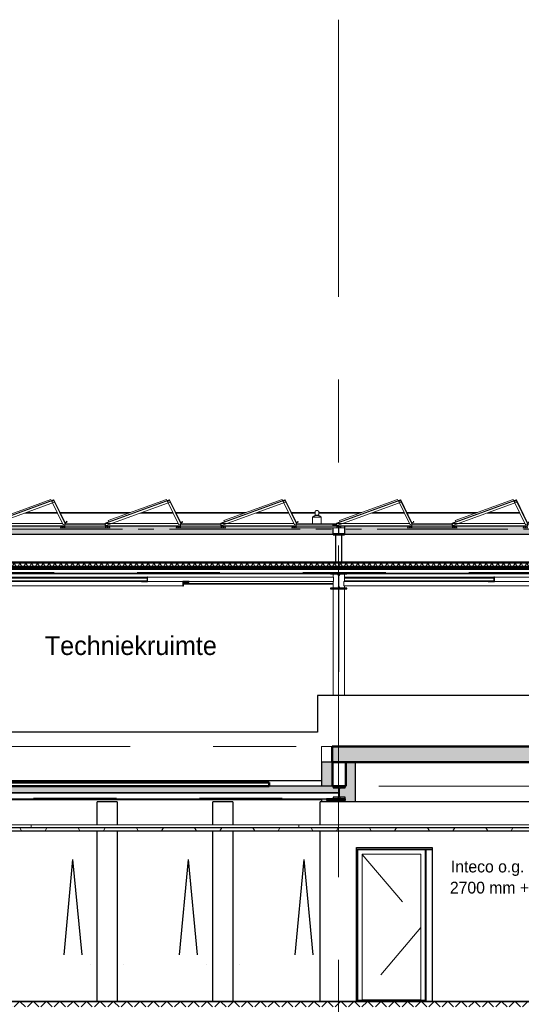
# Model space of a CAD drawing. Extents: x 50445 to 145605, y -10968 to 41989.
# Tile 313 of 338: x 108143 to 116096, y 15637 to 31259. Entities that reach past the tile are written whole.
import ezdxf

# ---------------------------------------------------------------- set-up
doc = ezdxf.new("R2010")
doc.units = 0
doc.header["$LTSCALE"] = 414.30304
doc.header["$MEASUREMENT"] = 0
for name, pattern in [('B0204', [6.8, 5, -0.6, 0.6, -0.6]), ('gestippeld', [6.35, 3.175, -3.175]), ('gestippeld_2_', [6.35, 3.175, -3.175]), ('stramien', [22.225, 12.7, -3.175, 3.175, -3.175]), ('streep-fijn', [3.9688, 2.3813, -1.5875])]:
    doc.linetypes.add(name, pattern=pattern)
doc.layers.get('0').update_dxf_attribs({"linetype": 'CONTINUOUS'})
for name, color, linetype, lineweight in [('A-ANNO-TEXT', 2, 'CONTINUOUS', 18), ('A-CLNG-IDEN', 6, 'CONTINUOUS', 18), ('A-CLNG-PATT', 5, 'CONTINUOUS', 25), ('A-CLNG-SUSP', 5, 'CONTINUOUS', 25), ('A-DETL', 5, 'CONTINUOUS', 18), ('A-DETL-LLIN', 3, 'CONTINUOUS', 18), ('A-DOOR', 1, 'CONTINUOUS', 25), ('A-EQPM', 6, 'CONTINUOUS', 18), ('A-FLOR-OTLN', 6, 'CONTINUOUS', 18), ('A-FLOR-OVHD', 8, 'gestippeld_2_', 18), ('A-FLOR-PATT', 8, 'CONTINUOUS', 50), ('A-GENM', 6, 'CONTINUOUS', 18), ('A-GLAZ', 6, 'CONTINUOUS', 18), ('A-GLAZ-GLAS', 6, 'CONTINUOUS', 25), ('A-ROOF', 4, 'CONTINUOUS', 18), ('A-ROOF-PATT', 8, 'CONTINUOUS', 18), ('E-EQPM', 4, 'CONTINUOUS', 18), ('I-WALL', 2, 'CONTINUOUS', 25), ('S-BEAM', 4, 'CONTINUOUS', 18), ('S-COLS', 6, 'CONTINUOUS', 18), ('S-COLS-HIDN', 5, 'gestippeld_2_', 18), ('S-GRID', 1, 'CONTINUOUS', 18)]:
    doc.layers.add(name, color=color, linetype=linetype, lineweight=lineweight)
doc.layers.get('A-GLAZ').off()
doc.styles.add('Frutiger', font='txt', dxfattribs={"height": 186.571782})
doc.styles.add('Frutiger_1', font='txt', dxfattribs={"height": 298.514851})

# ---------------------------------------------------------------- blocks, each defined once
blk = doc.blocks.new('28_3B_staal - balk - IPE - IPE100-2490579-plotview doorsnede C C  -  1 op 100')
at = {"layer": 'S-BEAM', "lineweight": 25}
for p, q in [((23482, 21742), (21111, 21742)), ((21111, 21736), (23482, 21736)), ((24060, 21647), (26431, 21647)), ((24060, 21642), (26431, 21642))]:
    blk.add_line(p, q, dxfattribs=at)
blk = doc.blocks.new('27_KU_isolatie dak techniekruimte - 27_KU_isolatie dak techniekruimte-2506214-plotview doorsnede C C  -  1 op 100')
at = {"layer": 'A-ROOF-PATT'}
h = blk.add_hatch(dxfattribs=at)
h.set_pattern_fill('FP_16', color=256, style=0, pattern_type=2)
h.set_pattern_definition([(60, (33645.57, 9437.6), (-46.18203, 80.01037), []), (120, (33737.97, 9437.6), (-92.38203, 0.01037), [])])
h.paths.add_polyline_path([(48563, 21880), (48627, 21880), (48627, 21980), (20907, 21980), (20907, 21880), (48285, 21880)], flags=0)
at = {"layer": 'A-ROOF', "lineweight": 50}
for p, q in [((48627, 21980), (20907, 21980)), ((20907, 21880), (48627, 21880))]:
    blk.add_line(p, q, dxfattribs=at)
blk = doc.blocks.new('63_KU_roostervloer tussen rij zonnepanelen - Type-2567565-plotview doorsnede C C  -  1 op 100')
at = {"layer": 'E-EQPM'}
for p, q in [((16681, 22554), (17326, 22554)), ((16681, 22529), (16681, 22554)), ((17326, 22529), (16681, 22529)), ((17326, 22529), (17326, 22554))]:
    blk.add_line(p, q, dxfattribs=at)
blk = doc.blocks.new('63_KU_standaard rij zonnepanelen - Type-2574595-plotview doorsnede C C  -  1 op 100')
at = {"layer": 'A-GENM'}
for p, q in [((16499, 22972), (15485, 22603)), ((15486, 22598), (16501, 22968)), ((16499, 22972), (16500, 22970)), ((16500, 22970), (16501, 22968)), ((16501, 22968), (16502, 22965)), ((16502, 22965), (16503, 22962)), ((16503, 22963), (16506, 22964)), ((16506, 22964), (16508, 22965)), ((16687, 22596), (16508, 22965)), ((15498, 22565), (16513, 22935)), ((16472, 22947), (16474, 22948)), ((16472, 22947), (16652, 22579)), ((16474, 22948), (16501, 22961)), ((16501, 22961), (16503, 22963)), ((16503, 22963), (16683, 22594)), ((15484, 22529), (15484, 22527)), ((15484, 22527), (15564, 22527)), ((15485, 22601), (15485, 22603)), ((15486, 22598), (15485, 22601)), ((15487, 22595), (15486, 22598)), ((16643, 22597), (15487, 22597)), ((15487, 22594), (15487, 22597)), ((15497, 22568), (15487, 22595)), ((15487, 22565), (15487, 22594)), ((15487, 22562), (15487, 22565)), ((16681, 22562), (15487, 22562)), ((15487, 22559), (15487, 22562)), ((15487, 22557), (15487, 22559)), ((15487, 22557), (15494, 22557)), ((15494, 22529), (15492, 22529)), ((15517, 22557), (15494, 22557)), ((15494, 22557), (15494, 22529)), ((15496, 22529), (15496, 22555)), ((15496, 22555), (15515, 22555)), ((15552, 22529), (15496, 22529)), ((15498, 22565), (15497, 22568)), ((15515, 22555), (15515, 22545)), ((15515, 22545), (15534, 22545)), ((15517, 22557), (15532, 22557)), ((15517, 22547), (15517, 22557)), ((15532, 22547), (15517, 22547)), ((15554, 22557), (15532, 22557)), ((15532, 22557), (15532, 22547)), ((15534, 22545), (15534, 22555)), ((15534, 22555), (15552, 22555)), ((15552, 22555), (15552, 22529)), ((15554, 22557), (16617, 22557)), ((15554, 22529), (15554, 22557)), ((15564, 22529), (15554, 22529)), ((15564, 22527), (15564, 22529)), ((16617, 22529), (16607, 22529)), ((16607, 22529), (16607, 22527)), ((16607, 22527), (16687, 22527)), ((16640, 22557), (16617, 22557)), ((16617, 22557), (16617, 22529)), ((16619, 22529), (16619, 22555)), ((16619, 22555), (16638, 22555)), ((16675, 22529), (16619, 22529)), ((16638, 22555), (16638, 22545)), ((16638, 22545), (16657, 22545)), ((16640, 22557), (16655, 22557)), ((16640, 22547), (16640, 22557)), ((16655, 22547), (16640, 22547)), ((16654, 22580), (16652, 22579)), ((16680, 22593), (16654, 22580)), ((16677, 22557), (16655, 22557)), ((16655, 22557), (16655, 22547)), ((16657, 22545), (16657, 22555)), ((16657, 22555), (16675, 22555)), ((16675, 22555), (16675, 22529)), ((16677, 22557), (16681, 22557)), ((16677, 22529), (16677, 22557)), ((16687, 22529), (16677, 22529)), ((16683, 22594), (16680, 22593)), ((16681, 22593), (16681, 22565)), ((16681, 22565), (16681, 22562)), ((16681, 22562), (16681, 22559)), ((16681, 22559), (16681, 22557)), ((16686, 22595), (16683, 22594)), ((16687, 22596), (16686, 22595)), ((16687, 22527), (16687, 22529))]:
    blk.add_line(p, q, dxfattribs=at)
at = {"layer": 'E-EQPM'}
for p, q in [((16455, 22979), (15535, 22644)), ((16463, 22959), (16455, 22979)), ((16504, 22975), (16470, 22963)), ((16499, 22972), (16503, 22974)), ((16503, 22974), (16508, 22965)), ((16683, 22607), (16504, 22975)), ((16470, 22963), (16470, 22962)), ((15492, 22554), (15494, 22554)), ((15496, 22554), (15515, 22554)), ((15524, 22554), (15532, 22554)), ((15534, 22554), (15552, 22554)), ((15535, 22644), (15542, 22624)), ((15554, 22554), (15611, 22554)), ((15611, 22529), (15564, 22529)), ((16712, 22622), (16683, 22607)), ((16683, 22606), (16713, 22621)), ((16706, 22635), (16705, 22634)), ((16705, 22634), (16712, 22622)), ((16713, 22621), (16706, 22635))]:
    blk.add_line(p, q, dxfattribs=at)
blk = doc.blocks.new('63_KU_standaard rij zonnepanelen - Type-V47-plotview doorsnede C C  -  1 op 100')
at = {"layer": 'A-GENM'}
for p, q in [((20166, 22972), (19151, 22603)), ((19153, 22598), (20168, 22968)), ((20166, 22972), (20167, 22970)), ((20167, 22970), (20168, 22968)), ((20168, 22968), (20169, 22965)), ((20169, 22965), (20170, 22962)), ((20170, 22963), (20173, 22964)), ((20173, 22964), (20174, 22965)), ((20354, 22596), (20174, 22965)), ((19165, 22565), (20180, 22935)), ((20138, 22947), (20141, 22948)), ((20138, 22947), (20318, 22579)), ((20141, 22948), (20167, 22961)), ((20167, 22961), (20170, 22963)), ((20170, 22963), (20350, 22594)), ((19152, 22601), (19151, 22603)), ((19151, 22529), (19151, 22527)), ((19151, 22527), (19231, 22527)), ((19153, 22598), (19152, 22601)), ((19154, 22595), (19153, 22598)), ((20309, 22597), (19153, 22597)), ((19153, 22594), (19153, 22597)), ((19153, 22565), (19153, 22594)), ((19153, 22562), (19153, 22565)), ((20347, 22562), (19153, 22562)), ((19153, 22559), (19153, 22562)), ((19153, 22557), (19153, 22559)), ((19153, 22557), (19161, 22557)), ((19164, 22568), (19154, 22595)), ((19161, 22529), (19159, 22529)), ((19184, 22557), (19161, 22557)), ((19161, 22557), (19161, 22529)), ((19163, 22529), (19163, 22555)), ((19163, 22555), (19182, 22555)), ((19219, 22529), (19163, 22529)), ((19165, 22565), (19164, 22568)), ((19182, 22555), (19182, 22545)), ((19182, 22545), (19200, 22545)), ((19184, 22557), (19198, 22557)), ((19184, 22547), (19184, 22557)), ((19198, 22547), (19184, 22547)), ((19221, 22557), (19198, 22557)), ((19198, 22557), (19198, 22547)), ((19200, 22545), (19200, 22555)), ((19200, 22555), (19219, 22555)), ((19219, 22555), (19219, 22529)), ((19221, 22557), (20284, 22557)), ((19221, 22529), (19221, 22557)), ((19231, 22529), (19221, 22529)), ((19231, 22527), (19231, 22529)), ((20284, 22529), (20274, 22529)), ((20274, 22529), (20274, 22527)), ((20274, 22527), (20354, 22527)), ((20307, 22557), (20284, 22557)), ((20284, 22557), (20284, 22529)), ((20286, 22529), (20286, 22555)), ((20286, 22555), (20305, 22555)), ((20342, 22529), (20286, 22529)), ((20305, 22555), (20305, 22545)), ((20305, 22545), (20323, 22545)), ((20307, 22557), (20321, 22557)), ((20307, 22547), (20307, 22557)), ((20321, 22547), (20307, 22547)), ((20320, 22580), (20318, 22579)), ((20347, 22593), (20320, 22580)), ((20344, 22557), (20321, 22557)), ((20321, 22557), (20321, 22547)), ((20323, 22545), (20323, 22555)), ((20323, 22555), (20342, 22555)), ((20342, 22555), (20342, 22529)), ((20344, 22557), (20347, 22557)), ((20344, 22529), (20344, 22557)), ((20354, 22529), (20344, 22529)), ((20350, 22594), (20347, 22593)), ((20347, 22593), (20347, 22565)), ((20347, 22565), (20347, 22562)), ((20347, 22562), (20347, 22559)), ((20347, 22559), (20347, 22557)), ((20352, 22595), (20350, 22594)), ((20354, 22596), (20352, 22595)), ((20354, 22527), (20354, 22529))]:
    blk.add_line(p, q, dxfattribs=at)
at = {"layer": 'E-EQPM'}
for p, q in [((20122, 22979), (19201, 22644)), ((20130, 22959), (20122, 22979)), ((20171, 22975), (20136, 22963)), ((20166, 22972), (20170, 22974)), ((20170, 22974), (20174, 22965)), ((20350, 22607), (20171, 22975)), ((20136, 22963), (20137, 22962)), ((19201, 22644), (19209, 22624)), ((20349, 22606), (20380, 22621)), ((20378, 22622), (20350, 22607)), ((20373, 22635), (20372, 22634)), ((20372, 22634), (20378, 22622)), ((20380, 22621), (20373, 22635))]:
    blk.add_line(p, q, dxfattribs=at)
blk = doc.blocks.new('63_KU_standaard rij zonnepanelen - Type-V51-plotview doorsnede C C  -  1 op 100')
at = {"layer": 'A-GENM'}
for p, q in [((31166, 22972), (30151, 22603)), ((30153, 22598), (31168, 22968)), ((31166, 22972), (31167, 22970)), ((31167, 22970), (31168, 22968)), ((31168, 22968), (31169, 22965)), ((31169, 22965), (31170, 22962)), ((31170, 22963), (31173, 22964)), ((31173, 22964), (31174, 22965)), ((31354, 22596), (31174, 22965)), ((30165, 22565), (31180, 22935)), ((31138, 22947), (31141, 22948)), ((31138, 22947), (31318, 22579)), ((31141, 22948), (31167, 22961)), ((31167, 22961), (31170, 22963)), ((31170, 22963), (31350, 22594)), ((30152, 22601), (30151, 22603)), ((30151, 22529), (30151, 22527)), ((30151, 22527), (30231, 22527)), ((30153, 22598), (30152, 22601)), ((30154, 22595), (30153, 22598)), ((31309, 22597), (30153, 22597)), ((30153, 22594), (30153, 22597)), ((30153, 22565), (30153, 22594)), ((30153, 22562), (30153, 22565)), ((31347, 22562), (30153, 22562)), ((30153, 22559), (30153, 22562)), ((30153, 22557), (30153, 22559)), ((30153, 22557), (30161, 22557)), ((30164, 22568), (30154, 22595)), ((30161, 22529), (30159, 22529)), ((30184, 22557), (30161, 22557)), ((30161, 22557), (30161, 22529)), ((30163, 22529), (30163, 22555)), ((30163, 22555), (30182, 22555)), ((30219, 22529), (30163, 22529)), ((30165, 22565), (30164, 22568)), ((30182, 22555), (30182, 22545)), ((30182, 22545), (30200, 22545)), ((30184, 22557), (30198, 22557)), ((30184, 22547), (30184, 22557)), ((30198, 22547), (30184, 22547)), ((30221, 22557), (30198, 22557)), ((30198, 22557), (30198, 22547)), ((30200, 22545), (30200, 22555)), ((30200, 22555), (30219, 22555)), ((30219, 22555), (30219, 22529)), ((30221, 22557), (31284, 22557)), ((30221, 22529), (30221, 22557)), ((30231, 22529), (30221, 22529)), ((30231, 22527), (30231, 22529)), ((31284, 22529), (31274, 22529)), ((31274, 22529), (31274, 22527)), ((31274, 22527), (31354, 22527)), ((31307, 22557), (31284, 22557)), ((31284, 22557), (31284, 22529)), ((31286, 22529), (31286, 22555)), ((31286, 22555), (31305, 22555)), ((31342, 22529), (31286, 22529)), ((31305, 22555), (31305, 22545)), ((31305, 22545), (31323, 22545)), ((31307, 22557), (31321, 22557)), ((31307, 22547), (31307, 22557)), ((31321, 22547), (31307, 22547)), ((31320, 22580), (31318, 22579)), ((31347, 22593), (31320, 22580)), ((31344, 22557), (31321, 22557)), ((31321, 22557), (31321, 22547)), ((31323, 22545), (31323, 22555)), ((31323, 22555), (31342, 22555)), ((31342, 22555), (31342, 22529)), ((31344, 22557), (31347, 22557)), ((31344, 22529), (31344, 22557)), ((31354, 22529), (31344, 22529)), ((31350, 22594), (31347, 22593)), ((31347, 22593), (31347, 22565)), ((31347, 22565), (31347, 22562)), ((31347, 22562), (31347, 22559)), ((31347, 22559), (31347, 22557)), ((31352, 22595), (31350, 22594)), ((31354, 22596), (31352, 22595)), ((31354, 22527), (31354, 22529))]:
    blk.add_line(p, q, dxfattribs=at)
at = {"layer": 'E-EQPM'}
for p, q in [((31122, 22979), (30201, 22644)), ((31130, 22959), (31122, 22979)), ((31171, 22975), (31136, 22963)), ((31166, 22972), (31170, 22974)), ((31170, 22974), (31174, 22965)), ((31350, 22607), (31171, 22975)), ((31136, 22963), (31137, 22962)), ((30201, 22644), (30209, 22624)), ((31349, 22606), (31380, 22621)), ((31378, 22622), (31350, 22607)), ((31373, 22635), (31372, 22634)), ((31372, 22634), (31378, 22622)), ((31380, 22621), (31373, 22635))]:
    blk.add_line(p, q, dxfattribs=at)
blk = doc.blocks.new('27_KA_Eurosafe kabel valbeveiliging - Type-5740309-plotview doorsnede C C  -  1 op 100')
at = {"layer": 'A-EQPM'}
for p, q in [((27039, 22762), (27563, 22762)), ((27558, 22772), (27067, 22772)), ((28720, 22772), (27603, 22772)), ((27608, 22762), (28693, 22762)), ((28873, 22762), (29396, 22762)), ((29391, 22772), (28900, 22772)), ((30554, 22772), (29436, 22772)), ((29441, 22762), (30526, 22762)), ((30706, 22762), (31229, 22762)), ((31225, 22772), (30733, 22772)), ((31645, 22772), (31269, 22772)), ((31274, 22762), (31646, 22762)), ((32387, 22772), (31704, 22772)), ((31704, 22762), (32359, 22762)), ((32539, 22762), (33063, 22762)), ((33058, 22772), (32567, 22772)), ((34220, 22772), (33103, 22772)), ((33108, 22762), (34193, 22762)), ((34373, 22762), (34896, 22762)), ((34891, 22772), (34400, 22772))]:
    blk.add_line(p, q, dxfattribs=at)
blk = doc.blocks.new('27_KA_Eurosafe constant force post bij zonnepanelen - Type-V93-plotview doorsnede C C  -  1 op 100')
at = {"layer": 'A-EQPM'}
for p, q in [((6108, 22699), (6108, 22587)), ((6113, 22699), (6108, 22699)), ((6150, 22699), (6113, 22699)), ((6150, 22699), (6153, 22699)), ((6178, 22699), (6153, 22699)), ((6203, 22699), (6178, 22699)), ((6203, 22699), (6206, 22699)), ((6243, 22699), (6206, 22699)), ((6248, 22699), (6243, 22699)), ((6248, 22587), (6248, 22699))]:
    blk.add_line(p, q, dxfattribs=at)
at = {"layer": 'A-EQPM', "flags": 128}
for points in [[(6108, 22699), (6111, 22701), (6114, 22704), (6117, 22706), (6120, 22709), (6124, 22711), (6127, 22713), (6131, 22715), (6134, 22717), (6138, 22719), (6141, 22720), (6145, 22722), (6149, 22723), (6153, 22724), (6157, 22725), (6161, 22726), (6165, 22726), (6168, 22727), (6172, 22727), (6176, 22727), (6178, 22727)], [(6149, 22790), (6150, 22791), (6151, 22793), (6152, 22794), (6153, 22795), (6154, 22796), (6155, 22797), (6157, 22797), (6158, 22798), (6159, 22799), (6161, 22800), (6162, 22800), (6163, 22801), (6165, 22802), (6166, 22802), (6168, 22803), (6169, 22803), (6171, 22803), (6172, 22804), (6174, 22804), (6175, 22804), (6177, 22804), (6178, 22804)], [(6178, 22727), (6176, 22727), (6175, 22727), (6173, 22728), (6172, 22728), (6170, 22728), (6169, 22728), (6167, 22729), (6166, 22729), (6164, 22730), (6163, 22730), (6162, 22731), (6160, 22732), (6159, 22732), (6158, 22733), (6156, 22734), (6155, 22735), (6154, 22736), (6153, 22737), (6152, 22738), (6150, 22739), (6149, 22740), (6149, 22740)], [(6178, 22804), (6180, 22804), (6181, 22804), (6183, 22804), (6184, 22804), (6186, 22803), (6187, 22803), (6189, 22803), (6190, 22802), (6192, 22802), (6193, 22801), (6194, 22800), (6196, 22800), (6197, 22799), (6198, 22798), (6200, 22797), (6201, 22796), (6202, 22795), (6203, 22794), (6204, 22793), (6206, 22792), (6207, 22791), (6207, 22790)], [(6207, 22740), (6206, 22739), (6205, 22738), (6204, 22737), (6203, 22736), (6201, 22735), (6200, 22734), (6199, 22733), (6198, 22733), (6196, 22732), (6195, 22731), (6193, 22730), (6192, 22730), (6191, 22729), (6189, 22729), (6188, 22728), (6186, 22728), (6185, 22728), (6183, 22728), (6182, 22727), (6180, 22727), (6178, 22727), (6178, 22727)], [(6178, 22727), (6182, 22727), (6186, 22727), (6190, 22727), (6194, 22726), (6198, 22725), (6202, 22724), (6206, 22723), (6209, 22722), (6213, 22721), (6217, 22719), (6220, 22718), (6224, 22716), (6228, 22714), (6231, 22712), (6234, 22710), (6238, 22707), (6241, 22705), (6244, 22702), (6247, 22700), (6248, 22699)]]:
    blk.add_lwpolyline(points, dxfattribs=at)
at = {"layer": 'A-EQPM'}
for points in [[(6149, 22790), (6149, 22789), (6149, 22787), (6149, 22782), (6149, 22774), (6149, 22768), (6149, 22765)], [(6149, 22765), (6149, 22762), (6149, 22757), (6149, 22749), (6149, 22743), (6149, 22741), (6149, 22741)], [(6207, 22765), (6207, 22768), (6207, 22774), (6207, 22782), (6207, 22787), (6207, 22789), (6207, 22790)], [(6207, 22741), (6207, 22741), (6207, 22743), (6207, 22749), (6207, 22757), (6207, 22762), (6207, 22765)]]:
    blk.add_open_spline(points, degree=3, dxfattribs=at)
blk = doc.blocks.new('28_KA_betonnen opstortingen tbv installaties techniekruimte links - 28_KA_betonnen opstortingen tbv installaties techniekruimte-7923202-plotview doorsnede C C  -  1 op 100')
at = {"layer": 'A-FLOR-OTLN', "lineweight": 50}
for p, q in [((30916, 18490), (21916, 18490)), ((30916, 18430), (30916, 18490)), ((21916, 18430), (30916, 18430))]:
    blk.add_line(p, q, dxfattribs=at)
blk = doc.blocks.new('32_KA_hout_67-114-enkele_deur - H930_z-V106-plotview doorsnede C C  -  1 op 100')
at = {"layer": 'A-DOOR', "lineweight": 18}
for p, q in [((32348, 4530), (32348, 6920)), ((33412, 4530), (33412, 6920)), ((32415, 4530), (32415, 6853)), ((32415, 6853), (33345, 6853)), ((33345, 6853), (33345, 4530))]:
    blk.add_line(p, q, dxfattribs=at)
at = {"layer": 'A-GENM', "linetype": 'streep-fijn'}
for p, q in [((32415, 6849), (33345, 5750)), ((33345, 5691), (32415, 4590))]:
    blk.add_line(p, q, dxfattribs=at)
blk = doc.blocks.new('32_KA_binnendeur_hout - 32_KA_binnendeur_hout-V67-plotview doorsnede C C  -  1 op 100')
at = {"layer": 'A-DOOR', "lineweight": 18}
blk.add_line((32512, 1030), (33442, 1030), dxfattribs=at)
blk = doc.blocks.new('31_KA_Houten kozijn draaiend deel metselwerkgevel - Type-11561872-plotview doorsnede C C  -  1 op 100')
at = {"layer": 'A-GLAZ-GLAS'}
for p in [(5666, 15756), (5951, 15756)]:
    blk.add_line(p, (5808, 17266), dxfattribs=at)
blk = doc.blocks.new('3073_04 constructie_abt_export 08-11-2012_rvt-1-plotview doorsnede C C  -  1 op 100')
at = {"layer": 'A-FLOR-PATT', "lineweight": 18}
blk.add_hatch(color=7, dxfattribs=at).paths.add_polyline_path([(31917, 18810), (43517, 18810), (43517, 19060), (31917, 19060), (31917, 18874)], flags=0)
at = {"layer": 'S-COLS', "lineweight": 5}
h = blk.add_hatch(color=256, dxfattribs=at)
h.paths.add_polyline_path([(32284, 18180), (32284, 18810), (32135, 18810), (32135, 18430), (32121, 18430), (32121, 18406), (32050, 18406), (32039, 18402), (32035, 18391), (32036, 18267), (32039, 18258), (32050, 18254), (32121, 18254), (32121, 18230), (32128, 18230), (32128, 18210), (31828, 18210), (31828, 18230), (31750, 18230), (31750, 18180), (32144, 18180)], flags=0)
h.paths.add_polyline_path([(31921, 18430), (31921, 18810), (31750, 18810), (31750, 18430)], flags=0)
at = {"layer": 'A-FLOR-OTLN', "color": 7}
for p, q in [((31750, 19060), (31750, 18810)), ((31750, 19060), (31917, 19060)), ((31917, 18810), (31750, 18810))]:
    blk.add_line(p, q, dxfattribs=at)
at = {"layer": 'A-FLOR-OTLN', "color": 90, "lineweight": 50}
for p, q in [((43517, 19060), (31917, 19060)), ((31917, 19060), (31917, 18810)), ((31917, 18810), (43517, 18810))]:
    blk.add_line(p, q, dxfattribs=at)
at = {"layer": 'S-COLS', "color": 250, "lineweight": 25}
for p, q in [((31750, 18810), (31750, 18430)), ((31917, 18810), (31750, 18810)), ((32284, 18810), (32284, 18180)), ((31750, 18230), (31750, 18180))]:
    blk.add_line(p, q, dxfattribs=at)
blk = doc.blocks.new('28_ABT-C_staal_HFLeq_ligger - HFLeq70x70x7-V25-plotview doorsnede C C  -  1 op 100')
at = {"layer": 'S-BEAM', "lineweight": 5}
blk.add_hatch(color=256, dxfattribs=at).paths.add_polyline_path([(23393, 21677), (23492, 21677), (23492, 21747), (23487, 21747), (23482, 21742), (23481, 21691), (23479, 21687), (23475, 21685), (23469, 21684), (23396, 21684), (23393, 21679)], flags=0)
at = {"layer": 'S-BEAM', "color": 250, "lineweight": 25}
for p, q in [((23482, 21742), (23482, 21693)), ((23492, 21747), (23488, 21747)), ((23492, 21677), (23492, 21747)), ((23393, 21679), (23393, 21677)), ((23393, 21677), (23492, 21677)), ((23469, 21684), (23399, 21684))]:
    blk.add_line(p, q, dxfattribs=at)
at = {"layer": 'S-BEAM', "color": 170, "lineweight": 5}
for p, q in [((26438, 21747), (23492, 21747)), ((26438, 21747), (26438, 21677)), ((23492, 21677), (23771, 21677)), ((24149, 21677), (26438, 21677))]:
    blk.add_line(p, q, dxfattribs=at)
at = {"layer": 'S-BEAM', "color": 250, "lineweight": 25, "flags": 128}
for points in [[(23488, 21747), (23487, 21747), (23485, 21747), (23484, 21746), (23483, 21745), (23482, 21744), (23482, 21744), (23482, 21742)], [(23399, 21684), (23398, 21684), (23396, 21684), (23395, 21683), (23394, 21682), (23393, 21681), (23393, 21681), (23393, 21679)], [(23482, 21693), (23481, 21691), (23480, 21689), (23479, 21687), (23477, 21686), (23475, 21685), (23472, 21684), (23469, 21684)]]:
    blk.add_lwpolyline(points, dxfattribs=at)
blk = doc.blocks.new('28_ABT-C_staal_HEA_kolom - HEA180-3034176-plotview doorsnede C C  -  1 op 100')
at = {"layer": 'S-COLS', "color": 170, "lineweight": 5}
for p, q in [((31930.764048, 21797.5), (31930.764048, 21747)), ((32110.764048, 21797.5), (32110.764048, 21677)), ((31930.764048, 21677), (31930.764048, 21572.5)), ((31930.764048, 21560), (31930.764048, 19870)), ((32110.764048, 21607), (32110.764048, 21572.5)), ((32110.764048, 21560), (32110.764048, 19870))]:
    blk.add_line(p, q, dxfattribs=at)
at = {"layer": 'S-COLS-HIDN', "color": 170, "linetype": 'gestippeld', "lineweight": 5}
for p, q in [((32017.764048, 19870), (32017.764048, 21560)), ((32023.764048, 21560), (32023.764048, 19870))]:
    blk.add_line(p, q, dxfattribs=at)
blk = doc.blocks.new('28_ABT-C_staal_UNP200_plaat200x15_ligger1 - UNP200 _ plaat 200x15-2698553-plotview doorsnede C C  -  1 op 100')
at = {"layer": 'S-BEAM', "color": 170, "lineweight": 5}
blk.add_line((26721, 18215), (31750, 18215), dxfattribs=at)
blk = doc.blocks.new('28_ABT-C_staal_SFB_ligger-HEM180-300x20 - SFB200-HEM180_300x20-2216083-plotview doorsnede C C  -  1 op 100')
at = {"layer": 'S-BEAM', "lineweight": 5}
for points in [[(31935, 18230), (32121, 18230), (32121, 18254), (32050, 18254), (32039, 18258), (32035, 18269), (32035, 18391), (32039, 18402), (32050, 18406), (32121, 18406), (32121, 18430), (31935, 18430), (31935, 18406), (32006, 18406), (32016, 18402), (32021, 18391), (32021, 18269), (32016, 18258), (32006, 18254), (31935, 18254)], [(32128, 18210), (32128, 18230), (31828, 18230), (31828, 18210)]]:
    blk.add_hatch(color=256, dxfattribs=at).paths.add_polyline_path(points, flags=0)
at = {"layer": 'S-BEAM', "color": 250, "lineweight": 25}
for p, q in [((32121, 18430), (31935, 18430)), ((31935, 18430), (31935, 18406)), ((31935, 18406), (32006, 18406)), ((32021, 18391), (32021, 18269)), ((32035, 18269), (32035, 18391)), ((32050, 18406), (32121, 18406)), ((32121, 18406), (32121, 18430)), ((32128, 18230), (31828, 18230)), ((31828, 18230), (31828, 18210)), ((31828, 18210), (32128, 18210)), ((32006, 18254), (31935, 18254)), ((31935, 18254), (31935, 18230)), ((31935, 18230), (32121, 18230)), ((32121, 18254), (32050, 18254)), ((32121, 18230), (32121, 18254)), ((32128, 18210), (32128, 18230))]:
    blk.add_line(p, q, dxfattribs=at)
for centre, start, end in [((32006, 18391), 0, 90), ((32050, 18391), 90, 180), ((32006, 18269), 270, 0), ((32050, 18269), 180, 270)]:
    blk.add_arc(centre, 15, start, end, dxfattribs=at)
blk = doc.blocks.new('28_ABT-C_staal_UNP_ligger - UNP160-2652457-plotview doorsnede C C  -  1 op 100')
at = {"layer": 'S-BEAM', "color": 170, "linetype": 'gestippeld', "lineweight": 5}
for p, q in [((31931, 22574), (31987, 22574)), ((31931, 22439), (32017, 22439)), ((32024, 22439), (32111, 22439))]:
    blk.add_line(p, q, dxfattribs=at)
blk = doc.blocks.new('28_ABT-C_staal_HEA_ligger - HEA260-3033398-plotview doorsnede C C  -  1 op 100')
at = {"layer": 'S-BEAM', "lineweight": 5}
blk.add_hatch(color=256, dxfattribs=at).paths.add_polyline_path([(26578, 21560), (26651, 21560), (26651, 21572), (26549, 21572), (26537, 21576), (26528, 21585), (26525, 21596), (26525, 21774), (26528, 21786), (26537, 21794), (26549, 21798), (26651, 21798), (26651, 21810), (26391, 21810), (26391, 21798), (26493, 21798), (26505, 21794), (26514, 21786), (26517, 21774), (26516, 21592), (26514, 21585), (26505, 21576), (26493, 21572), (26391, 21572), (26391, 21560)], flags=0)
at = {"layer": 'S-BEAM', "color": 250, "lineweight": 25}
for p, q in [((26651, 21810), (26391, 21810)), ((26391, 21810), (26391, 21798)), ((26391, 21798), (26493, 21798)), ((26517, 21774), (26517, 21596)), ((26525, 21596), (26525, 21774)), ((26549, 21798), (26651, 21798)), ((26651, 21798), (26651, 21810)), ((26493, 21572), (26391, 21572)), ((26391, 21572), (26391, 21560)), ((26391, 21560), (26651, 21560)), ((26651, 21572), (26549, 21572)), ((26651, 21560), (26651, 21572))]:
    blk.add_line(p, q, dxfattribs=at)
for centre, start, end in [((26493, 21774), 0, 90), ((26549, 21774), 90, 180), ((26493, 21596), 270, 0), ((26549, 21596), 180, 270)]:
    blk.add_arc(centre, 24, start, end, dxfattribs=at)
blk = doc.blocks.new('28_ABT-C_staal_HEA_ligger - HEA140-2312915-plotview doorsnede C C  -  1 op 100')
at = {"layer": 'S-BEAM', "linetype": 'B0204', "lineweight": 5}
blk.add_line((28983, 21744), (26611, 21744), dxfattribs=at)
at = {"layer": 'S-BEAM', "color": 170, "lineweight": 5}
for p, q in [((31891, 21802), (26651, 21802)), ((26611, 21686), (28976, 21686))]:
    blk.add_line(p, q, dxfattribs=at)
blk = doc.blocks.new('28_ABT-C_staal_HEA_ligger - HEA140-V30-plotview doorsnede C C  -  1 op 100')
at = {"layer": 'S-BEAM', "linetype": 'B0204', "lineweight": 5}
blk.add_line((32111, 21744), (34483, 21744), dxfattribs=at)
at = {"layer": 'S-BEAM', "color": 170, "lineweight": 5}
for p, q in [((37391, 21802), (32151, 21802)), ((32111, 21686), (34476, 21686))]:
    blk.add_line(p, q, dxfattribs=at)
blk = doc.blocks.new('28_ABT-C_staal_SHS_HF__kolom - SHS100x100x5-3034198-plotview doorsnede C C  -  1 op 100')
at = {"layer": 'S-COLS', "color": 170, "linetype": 'gestippeld', "lineweight": 5}
for p, q in [((20976, 21980), (20976, 22416)), ((21066, 21980), (21066, 22416))]:
    blk.add_line(p, q, dxfattribs=at)
blk = doc.blocks.new('28_ABT-C_staal_HEA_ligger - HEA180-2652569-plotview doorsnede C C  -  1 op 100')
at = {"layer": 'S-BEAM', "lineweight": 5}
h = blk.add_hatch(color=256, dxfattribs=at)
h.paths.add_polyline_path([(9931, 22416), (10111, 22416), (10111, 22426), (10039, 22426), (10028, 22430), (10024, 22440), (10024, 22527), (10018, 22527), (10018, 22440), (10013, 22430), (10003, 22426), (9931, 22426)], flags=0)
h.paths.add_polyline_path([(10018, 22529), (10024, 22529), (10023, 22545), (10018, 22545)], flags=0)
h.paths.add_polyline_path([(10018, 22547), (10024, 22547), (10023, 22557), (10018, 22557)], flags=0)
h.paths.add_polyline_path([(9985, 22578), (9987, 22578), (9987, 22587), (9931, 22587), (9931, 22578), (9950, 22578)], flags=0)
at = {"layer": 'S-BEAM', "color": 250, "lineweight": 25}
for p, q in [((9987, 22587), (9931, 22587)), ((9931, 22587), (9931, 22578)), ((9931, 22578), (9987, 22578)), ((10018, 22557), (10018, 22547)), ((10018, 22545), (10018, 22529)), ((10018, 22527), (10018, 22440)), ((10024, 22547), (10024, 22557)), ((10024, 22529), (10024, 22545)), ((10024, 22440), (10024, 22527)), ((10003, 22426), (9931, 22426)), ((9931, 22426), (9931, 22416)), ((9931, 22416), (10111, 22416)), ((10111, 22426), (10039, 22426)), ((10111, 22416), (10111, 22426))]:
    blk.add_line(p, q, dxfattribs=at)
for centre, start, end in [((10003, 22440), 270, 0), ((10039, 22440), 180, 270)]:
    blk.add_arc(centre, 15, start, end, dxfattribs=at)
blk = doc.blocks.new('28_ABT-C_staal_IPE_ligger - IPE160-V35-plotview doorsnede C C  -  1 op 100')
at = {"layer": 'S-BEAM', "lineweight": 5}
h = blk.add_hatch(color=256, dxfattribs=at)
h.paths.add_polyline_path([(30221, 22529), (30221, 22529), (30231, 22527)], flags=0)
h.paths.add_polyline_path([(28388, 22529), (28388, 22529), (28398, 22527)], flags=0)
h.paths.add_polyline_path([(26611, 22427), (31931, 22427), (31931, 22529), (31354, 22529), (31354, 22527), (31274, 22527), (31274, 22529), (31284, 22529), (31284, 22557), (30221, 22557), (30221, 22529), (30231, 22529), (30231, 22527), (30151, 22527), (30151, 22529), (29521, 22529), (29521, 22527), (29441, 22527), (29441, 22529), (29451, 22529), (29451, 22557), (28388, 22557), (28388, 22529), (28398, 22529), (28398, 22527), (28318, 22527), (28318, 22529), (27687, 22529), (27687, 22527), (27607, 22527), (27607, 22529), (27617, 22529), (27617, 22557), (26611, 22557), (26611, 22451)], flags=0)
h.paths.add_polyline_path([(28360, 22529), (28386, 22529), (28386, 22555), (28367, 22555), (28367, 22545), (28348, 22545), (28348, 22555), (28330, 22555), (28331, 22529), (28350, 22529)], flags=0)
h.paths.add_polyline_path([(29511, 22529), (29514, 22529), (29514, 22554), (30159, 22554), (30159, 22529), (30161, 22529), (30161, 22557), (30153, 22557), (30153, 22587), (29514, 22587), (29514, 22557), (29511, 22557), (29511, 22531)], flags=0)
h.paths.add_polyline_path([(31344, 22529), (31347, 22529), (31347, 22554), (31931, 22554), (31931, 22587), (31347, 22587), (31347, 22557), (31344, 22557), (31344, 22529)], flags=0)
h.paths.add_polyline_path([(29509, 22529), (29509, 22555), (29490, 22555), (29490, 22545), (29471, 22545), (29471, 22555), (29453, 22555), (29453, 22529), (29500, 22529)], flags=0)
h.paths.add_polyline_path([(30219, 22529), (30219, 22555), (30200, 22555), (30200, 22545), (30182, 22545), (30182, 22555), (30163, 22555), (30164, 22529), (30216, 22529)], flags=0)
h.paths.add_polyline_path([(31320, 22529), (31342, 22529), (31342, 22555), (31323, 22555), (31323, 22545), (31305, 22545), (31305, 22555), (31286, 22555), (31286, 22529), (31320, 22529)], flags=0)
h.paths.add_polyline_path([(28328, 22529), (28328, 22557), (28320, 22557), (28320, 22587), (27681, 22587), (27680, 22557), (27677, 22557), (27678, 22529), (27681, 22529), (27681, 22554), (28326, 22554), (28326, 22529)], flags=0)
h.paths.add_polyline_path([(27652, 22529), (27675, 22529), (27675, 22555), (27657, 22555), (27657, 22545), (27638, 22545), (27638, 22555), (27619, 22555), (27619, 22529), (27652, 22529)], flags=0)
h.paths.add_polyline_path([(31321, 22547), (31320, 22557), (31307, 22557), (31307, 22547), (31320, 22547)], flags=0)
h.paths.add_polyline_path([(29473, 22547), (29488, 22547), (29487, 22557), (29473, 22557), (29473, 22555)], flags=0)
h.paths.add_polyline_path([(30196, 22547), (30198, 22547), (30198, 22557), (30184, 22557), (30184, 22547)], flags=0)
h.paths.add_polyline_path([(28365, 22547), (28365, 22557), (28350, 22557), (28350, 22547)], flags=0)
h.paths.add_polyline_path([(27640, 22547), (27655, 22547), (27654, 22557), (27640, 22557), (27640, 22555)], flags=0)
at = {"layer": 'S-BEAM', "linetype": 'B0204', "lineweight": 5}
blk.add_line((26521, 22507), (32021, 22507), dxfattribs=at)
at = {"layer": 'S-BEAM', "color": 250, "lineweight": 25}
for p, q in [((26611, 22557), (26611, 22427)), ((28320, 22587), (27681, 22587)), ((30153, 22587), (29514, 22587)), ((31931, 22587), (31347, 22587)), ((31931, 22554), (31931, 22587)), ((31931, 22427), (31931, 22529)), ((26611, 22427), (31931, 22427))]:
    blk.add_line(p, q, dxfattribs=at)
blk = doc.blocks.new('28_ABT-C_staal_IPE_ligger - IPE160-V34-plotview doorsnede C C  -  1 op 100')
at = {"layer": 'S-BEAM', "lineweight": 5}
h = blk.add_hatch(color=256, dxfattribs=at)
h.paths.add_polyline_path([(24721, 22529), (24721, 22529), (24731, 22527)], flags=0)
h.paths.add_polyline_path([(22888, 22529), (22888, 22529), (22898, 22527)], flags=0)
h.paths.add_polyline_path([(21111, 22427), (26431, 22427), (26431, 22529), (25854, 22529), (25854, 22527), (25774, 22527), (25774, 22529), (25784, 22529), (25784, 22557), (24721, 22557), (24721, 22529), (24731, 22529), (24731, 22527), (24651, 22527), (24651, 22529), (24021, 22529), (24021, 22527), (23941, 22527), (23941, 22529), (23951, 22529), (23951, 22557), (22888, 22557), (22888, 22529), (22898, 22529), (22898, 22527), (22818, 22527), (22818, 22529), (22187, 22529), (22187, 22527), (22107, 22527), (22107, 22529), (22117, 22529), (22117, 22557), (21111, 22557), (21111, 22451)], flags=0)
h.paths.add_polyline_path([(22865, 22529), (22886, 22529), (22886, 22555), (22867, 22555), (22867, 22545), (22848, 22545), (22848, 22555), (22830, 22555), (22831, 22529), (22860, 22529)], flags=0)
h.paths.add_polyline_path([(24719, 22529), (24719, 22555), (24700, 22555), (24700, 22545), (24682, 22545), (24682, 22555), (24663, 22555), (24664, 22529), (24716, 22529)], flags=0)
h.paths.add_polyline_path([(25844, 22529), (25847, 22529), (25847, 22554), (26431, 22554), (26431, 22587), (25847, 22587), (25847, 22557), (25844, 22557), (25844, 22530)], flags=0)
h.paths.add_polyline_path([(23985, 22529), (24009, 22529), (24009, 22555), (23990, 22555), (23990, 22545), (23971, 22545), (23971, 22555), (23953, 22555), (23953, 22529), (23973, 22529)], flags=0)
h.paths.add_polyline_path([(25842, 22529), (25842, 22555), (25823, 22555), (25823, 22545), (25805, 22545), (25805, 22555), (25786, 22555), (25786, 22529), (25839, 22529)], flags=0)
h.paths.add_polyline_path([(24012, 22529), (24014, 22529), (24014, 22554), (24659, 22554), (24659, 22529), (24661, 22529), (24661, 22557), (24653, 22557), (24653, 22587), (24014, 22587), (24014, 22557), (24011, 22557), (24011, 22529)], flags=0)
h.paths.add_polyline_path([(22828, 22529), (22828, 22557), (22820, 22557), (22820, 22587), (22181, 22587), (22180, 22557), (22177, 22557), (22178, 22529), (22181, 22529), (22181, 22554), (22826, 22554), (22826, 22529)], flags=0)
h.paths.add_polyline_path([(22153, 22529), (22175, 22529), (22175, 22555), (22157, 22555), (22157, 22545), (22138, 22545), (22138, 22555), (22119, 22555), (22119, 22529), (22152, 22529)], flags=0)
h.paths.add_polyline_path([(25820, 22547), (25821, 22547), (25820, 22557), (25807, 22557), (25807, 22547), (25820, 22547)], flags=0)
h.paths.add_polyline_path([(23985, 22547), (23988, 22547), (23987, 22557), (23973, 22557), (23973, 22547), (23985, 22547)], flags=0)
h.paths.add_polyline_path([(22865, 22547), (22865, 22557), (22850, 22557), (22850, 22547)], flags=0)
h.paths.add_polyline_path([(24698, 22547), (24698, 22557), (24684, 22557), (24684, 22547)], flags=0)
h.paths.add_polyline_path([(22152, 22547), (22155, 22547), (22154, 22557), (22140, 22557), (22140, 22547)], flags=0)
at = {"layer": 'S-BEAM', "linetype": 'B0204', "lineweight": 5}
blk.add_line((26521, 22507), (21021, 22507), dxfattribs=at)
at = {"layer": 'S-BEAM', "color": 250, "lineweight": 25}
for p, q in [((21111, 22557), (21111, 22427)), ((22820, 22587), (22181, 22587)), ((24653, 22587), (24014, 22587)), ((26431, 22587), (25847, 22587)), ((26431, 22554), (26431, 22587)), ((26431, 22427), (26431, 22529)), ((21111, 22427), (26431, 22427))]:
    blk.add_line(p, q, dxfattribs=at)
blk = doc.blocks.new('10844_ABT model nieuw_export 08-11-2012_rvt-1-plotview doorsnede C C  -  1 op 100')
at = {"layer": 'A-FLOR-PATT', "lineweight": 5}
blk.add_hatch(color=253, dxfattribs=at).paths.add_polyline_path([(31587, 18330), (32021, 18330), (32021, 18430), (19288, 18430), (19288, 18330), (31031, 18330)], flags=0)
at = {"layer": 'A-DETL-LLIN', "color": 170, "lineweight": 5}
for p, q in [((20931, 21905), (48611, 21905)), ((19288, 18320), (32021, 18320))]:
    blk.add_line(p, q, dxfattribs=at)
at = {"layer": 'A-FLOR-OTLN', "color": 250, "lineweight": 25}
for p, q in [((48611, 21916), (20931, 21916)), ((20931, 21810), (48611, 21810)), ((32021, 18430), (19288, 18430)), ((32021, 18230), (32021, 18430)), ((19288, 18230), (32021, 18230))]:
    blk.add_line(p, q, dxfattribs=at)
at = {"layer": 'A-FLOR-OTLN', "color": 170, "lineweight": 5}
blk.add_line((32021, 18330), (19288, 18330), dxfattribs=at)
at = {"layer": 'A-FLOR-OVHD', "color": 170, "linetype": 'gestippeld', "lineweight": 5}
for p, q in [((20931, 21821), (48611, 21821)), ((19288, 18240), (32021, 18240))]:
    blk.add_line(p, q, dxfattribs=at)
at = {"layer": 'S-BEAM', "color": 170, "lineweight": 5}
for p, q in [((31931, 22427), (32006, 22427)), ((32035, 22427), (32111, 22427))]:
    blk.add_line(p, q, dxfattribs=at)
at = {"layer": 'S-COLS', "color": 170, "lineweight": 5}
for p, q in [((31971, 22416), (31971, 21980)), ((32071, 21980), (32071, 22416))]:
    blk.add_line(p, q, dxfattribs=at)
at = {"color": 170, "lineweight": 5}
for name, p in [('28_ABT-C_staal_UNP_ligger - UNP160-2652457-plotview doorsnede C C  -  1 op 100', (0, 0)), ('28_ABT-C_staal_IPE_ligger - IPE160-V35-plotview doorsnede C C  -  1 op 100', (0, 0)), ('28_ABT-C_staal_HEA_ligger - HEA180-2652569-plotview doorsnede C C  -  1 op 100', (22000, 0)), ('28_ABT-C_staal_IPE_ligger - IPE160-V34-plotview doorsnede C C  -  1 op 100', (11000, 0)), ('28_ABT-C_staal_SHS_HF__kolom - SHS100x100x5-3034198-plotview doorsnede C C  -  1 op 100', (11000, 0)), ('28_ABT-C_staal_HEA_ligger - HEA140-2312915-plotview doorsnede C C  -  1 op 100', (0, 0)), ('28_ABT-C_staal_HFLeq_ligger - HFLeq70x70x7-V25-plotview doorsnede C C  -  1 op 100', (5500, 0)), ('28_ABT-C_staal_HEA_ligger - HEA260-3033398-plotview doorsnede C C  -  1 op 100', (5500, 0)), ('28_ABT-C_staal_HEA_kolom - HEA180-3034176-plotview doorsnede C C  -  1 op 100', (0, 0)), ('28_ABT-C_staal_HEA_ligger - HEA140-V30-plotview doorsnede C C  -  1 op 100', (0, 0)), ('28_ABT-C_staal_HFLeq_ligger - HFLeq70x70x7-V25-plotview doorsnede C C  -  1 op 100', (11000, 0)), ('28_ABT-C_staal_SFB_ligger-HEM180-300x20 - SFB200-HEM180_300x20-2216083-plotview doorsnede C C  -  1 op 100', (0, 0)), ('28_ABT-C_staal_UNP200_plaat200x15_ligger1 - UNP200 _ plaat 200x15-2698553-plotview doorsnede C C  -  1 op 100', (0, 0))]:
    blk.add_blockref(name, p, dxfattribs=at)
at = {"color": 170, "lineweight": 5, "rotation": 180}
for p in [(53042, 43354), (58542, 43354)]:
    blk.add_blockref('28_ABT-C_staal_HFLeq_ligger - HFLeq70x70x7-V25-plotview doorsnede C C  -  1 op 100', p, dxfattribs=at)

msp = doc.modelspace()

# ---------------------------------------------------------------- hatches: boundary and pattern name
at = {"layer": 'A-CLNG-PATT', "lineweight": 18}
h = msp.add_hatch(dxfattribs=at)
h.set_pattern_fill('FP_21', color=256, angle=150, style=0, pattern_type=2)
h.set_pattern_definition([(60, (114825.1, 10064.8), (-692.82, 400), []), (120, (114825.1, 10064.8), (-692.82, -400), [])])
h.paths.add_polyline_path([(86324.1, 18387.2), (123568.1, 18387.2), (123568.1, 18437.2), (86324.1, 18437.2)], flags=0)
h.paths.add_polyline_path([(134568.5, 18387.2), (134568.5, 18437.2), (130323.3, 18437.2), (130323.3, 18387.2), (134473.4, 18387.2)], flags=0)
h.paths.add_polyline_path([(123668.1, 18387.2), (123668.5, 18387.2), (123668.1, 18396.4)], flags=0)
at = {"layer": 'A-FLOR-PATT', "lineweight": 18}
h = msp.add_hatch(dxfattribs=at)
h.set_pattern_fill('FP_6', color=256, angle=135, style=0, pattern_type=2)
h.set_pattern_definition([(45, (114825.1, 10064.78), (-106.066, 106.066), []), (135, (114825.1, 10064.78), (-106.066, -106.066), [])])
h.paths.add_polyline_path([(108870.6, 15597.2), (124314.2, 15597.2), (124314.2, 15677.2), (85546.1, 15677.2), (85546.1, 15597.2), (107757.4, 15597.2)], flags=0)
h.paths.add_polyline_path([(135366.1, 15597.2), (135365.8, 15677.2), (129430.2, 15677.2), (129430.2, 15597.2), (135030, 15597.2)], flags=0)

# ---------------------------------------------------------------- linework, layer by layer
at = {"layer": 'A-CLNG-SUSP'}
for p, q in [((123568.1, 18437.2), (86324.1, 18437.2)), ((86324.1, 18387.2), (123568.1, 18387.2)), ((113483.1, 18097.2), (114682.6, 18097.2)), ((114682.6, 18087.2), (113483.1, 18087.2))]:
    msp.add_line(p, q, dxfattribs=at)
at = {"layer": 'A-DETL', "linetype": 'stramien'}
for p, q in [((137516.8, 19727.2), (76916.8, 19727.2)), ((137516.8, 19097.2), (76916.8, 19097.2)), ((129716.8, 15687.2), (76916.8, 15687.2))]:
    msp.add_line(p, q, dxfattribs=at)
at = {"layer": 'A-FLOR-OTLN'}
for p, q in [((124314.2, 15677.2), (96806.1, 15677.2)), ((107973.1, 15687.2), (123919.1, 15687.2)), ((113483.1, 15687.2), (113483.1, 15677.2)), ((114682.6, 15677.2), (114682.6, 15687.2))]:
    msp.add_line(p, q, dxfattribs=at)
at = {"layer": 'A-GENM'}
for p, q in [((107068.3, 18487.2), (108323.9, 18487.2)), ((108323.9, 18487.2), (108323.9, 18437.2)), ((108323.9, 18487.2), (112566.9, 18487.2)), ((112566.9, 18487.2), (122991.4, 18487.2)), ((112566.9, 18437.2), (112566.9, 18487.2))]:
    msp.add_line(p, q, dxfattribs=at)
at = {"layer": 'I-WALL'}
for p, q in [((129589.1, 20537.2), (112865.5, 20537.2)), ((112865.5, 20537.2), (112865.5, 19957.2)), ((112865.5, 19957.2), (102303.1, 19957.2)), ((102303.1, 19187.2), (112929.1, 19187.2)), ((109369.5, 18487.2), (109369.5, 18847.2)), ((109689.5, 18847.2), (109369.5, 18847.2)), ((109689.5, 18847.2), (109689.5, 18487.2)), ((111202.8, 18487.2), (111202.8, 18847.2)), ((111522.8, 18847.2), (111202.8, 18847.2)), ((111522.8, 18847.2), (111522.8, 18487.2)), ((122252.8, 18847.2), (112909.1, 18847.2)), ((112909.1, 18487.2), (112909.1, 18847.2)), ((109369.5, 15687.2), (109369.5, 18387.2)), ((109689.5, 18387.2), (109689.5, 15687.2)), ((111202.8, 15687.2), (111202.8, 18387.2)), ((111522.8, 18387.2), (111522.8, 15687.2)), ((112909.1, 15687.2), (112909.1, 18387.2)), ((113483.1, 18127.2), (114682.6, 18127.2)), ((113483.1, 15687.2), (113483.1, 18127.2)), ((114682.6, 18127.2), (114682.6, 15687.2)), ((113495.4, 15697.2), (113495.4, 18087.2)), ((114579.4, 18087.2), (114579.4, 15697.2)), ((109269.3, 16274.2), (109269.3, 16272.2)), ((109789.6, 16272.2), (109789.6, 16274.2)), ((111102.6, 16274.2), (111102.6, 16272.2)), ((111622.9, 16272.2), (111622.9, 16274.2)), ((109369.5, 15687.2), (109689.5, 15687.2)), ((111202.8, 15687.2), (111522.8, 15687.2)), ((112909.1, 15687.2), (118963.1, 15687.2)), ((114579.4, 15697.2), (113495.4, 15697.2))]:
    msp.add_line(p, q, dxfattribs=at)
at = {"layer": 'I-WALL', "lineweight": 50}
for p, q in [((113100.3, 19477.2), (113100.3, 19097.2)), ((113314.3, 19477.2), (113100.3, 19477.2)), ((113314.3, 19097.2), (113314.3, 19477.2)), ((113100.3, 19097.2), (113314.3, 19097.2))]:
    msp.add_line(p, q, dxfattribs=at)
at = {"layer": 'S-BEAM', "lineweight": 25}
for p, q in [((115661.3, 22408.8), (113290.3, 22408.8)), ((113290.3, 22403.1), (115661.3, 22403.1))]:
    msp.add_line(p, q, dxfattribs=at)
at = {"layer": 'S-GRID', "linetype": 'stramien'}
msp.add_line((113196.1, -9967.8), (113196.1, 31258.5), dxfattribs=at)

# ---------------------------------------------------------------- block references
at = {"lineweight": 5}
for name in ['10844_ABT model nieuw_export 08-11-2012_rvt-1-plotview doorsnede C C  -  1 op 100', '3073_04 constructie_abt_export 08-11-2012_rvt-1-plotview doorsnede C C  -  1 op 100']:
    msp.add_blockref(name, (81179.5, 667.2), dxfattribs=at)
at = {"layer": 'A-DOOR'}
for name, p in [('32_KA_hout_67-114-enkele_deur - H930_z-V106-plotview doorsnede C C  -  1 op 100', (81157.6, 11167.2)), ('32_KA_binnendeur_hout - 32_KA_binnendeur_hout-V67-plotview doorsnede C C  -  1 op 100', (81060.8, 14677.2))]:
    msp.add_blockref(name, p, dxfattribs=at)
at = {"layer": 'A-EQPM'}
for name, p in [('27_KA_Eurosafe kabel valbeveiliging - Type-5740309-plotview doorsnede C C  -  1 op 100', (81179.5, 667.2)), ('27_KA_Eurosafe constant force post bij zonnepanelen - Type-V93-plotview doorsnede C C  -  1 op 100', (106676.2, 667.2))]:
    msp.add_blockref(name, p, dxfattribs=at)
at = {"layer": 'A-FLOR-OTLN'}
msp.add_blockref('28_KA_betonnen opstortingen tbv installaties techniekruimte links - 28_KA_betonnen opstortingen tbv installaties techniekruimte-7923202-plotview doorsnede C C  -  1 op 100', (81179.5, 667.2), dxfattribs=at)
at = {"layer": 'A-GLAZ', "lineweight": 25}
for p in [(103179.5, 667.2), (105012.8, 667.2), (106846.2, 667.2)]:
    msp.add_blockref('31_KA_Houten kozijn draaiend deel metselwerkgevel - Type-11561872-plotview doorsnede C C  -  1 op 100', p, dxfattribs=at)
at = {"layer": 'A-ROOF'}
msp.add_blockref('27_KU_isolatie dak techniekruimte - 27_KU_isolatie dak techniekruimte-2506214-plotview doorsnede C C  -  1 op 100', (81179.5, 667.2), dxfattribs=at)
at = {"layer": 'E-EQPM'}
for name, p in [('63_KU_standaard rij zonnepanelen - Type-2574595-plotview doorsnede C C  -  1 op 100', (92179.5, 667.2)), ('63_KU_standaard rij zonnepanelen - Type-V47-plotview doorsnede C C  -  1 op 100', (90346.2, 667.2)), ('63_KU_standaard rij zonnepanelen - Type-V51-plotview doorsnede C C  -  1 op 100', (81179.5, 667.2)), ('63_KU_standaard rij zonnepanelen - Type-2574595-plotview doorsnede C C  -  1 op 100', (97679.5, 667.2)), ('63_KU_standaard rij zonnepanelen - Type-V47-plotview doorsnede C C  -  1 op 100', (95846.2, 667.2)), ('63_KU_roostervloer tussen rij zonnepanelen - Type-2567565-plotview doorsnede C C  -  1 op 100', (92179.5, 667.2)), ('63_KU_roostervloer tussen rij zonnepanelen - Type-2567565-plotview doorsnede C C  -  1 op 100', (94012.9, 667.2)), ('63_KU_roostervloer tussen rij zonnepanelen - Type-2567565-plotview doorsnede C C  -  1 op 100', (95846.2, 667.2)), ('63_KU_roostervloer tussen rij zonnepanelen - Type-2567565-plotview doorsnede C C  -  1 op 100', (97679.5, 667.2))]:
    msp.add_blockref(name, p, dxfattribs=at)
at = {"layer": 'S-BEAM'}
msp.add_blockref('28_3B_staal - balk - IPE - IPE100-2490579-plotview doorsnede C C  -  1 op 100', (86679.5, 667.2), dxfattribs=at)

# ---------------------------------------------------------------- texts
at = {"layer": 'A-ANNO-TEXT', "color": 7, "insert": (108540.2, 21477.5), "char_height": 298.515, "width": 3657.6, "attachment_point": 1, "line_spacing_factor": 1.017696, "style": 'Frutiger_1'}
msp.add_mtext('Techniekruimte', dxfattribs=at)
at = {"layer": 'A-CLNG-IDEN', "char_height": 186.572, "attachment_point": 1, "line_spacing_factor": 1.017696, "style": 'Frutiger'}
for s, insert, width in [('Inteco o.g. klimaatplafond', (114979.4, 17916.3), 3891), ('2700 mm + vloer', (114963.8, 17581.7), 2436)]:
    msp.add_mtext(s, dxfattribs=dict(at, insert=insert, width=width))

doc.saveas('drawing.dxf')
